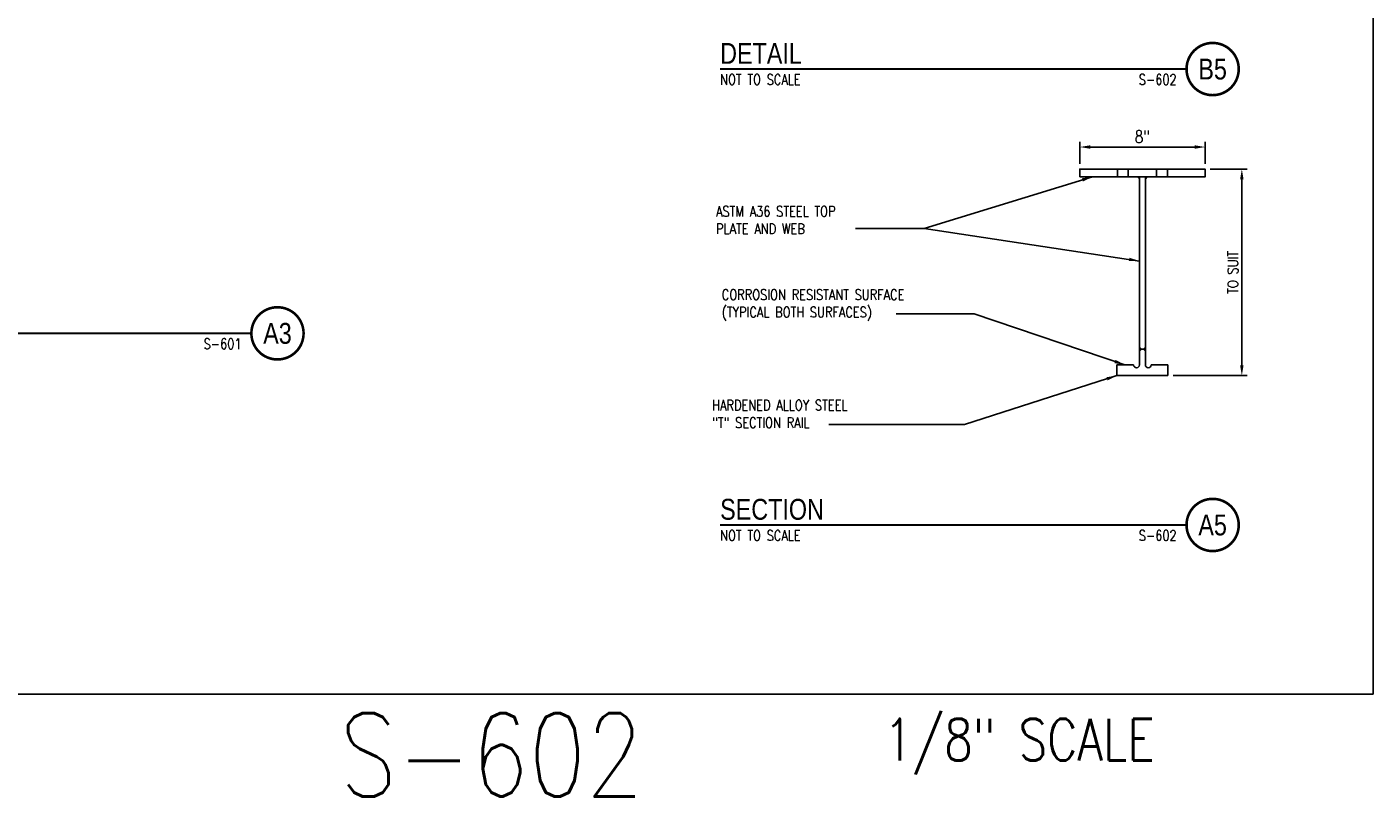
# Model space of a CAD drawing. Header units: inches. Extents: x -9715 to 32893, y -15613 to -1138.
# Tile 262 of 380: x 12784 to 14331, y -13395 to -12509. Entities that reach past the tile are written whole.
import ezdxf
from ezdxf.enums import TextEntityAlignment as Align

# ---------------------------------------------------------------- set-up
doc = ezdxf.new("R2010")
doc.units = ezdxf.units.IN
doc.header["$MEASUREMENT"] = 0
doc.linetypes.add('HIDDEN', pattern=[0.375, 0.25, -0.125])
doc.layers.get('0').update_dxf_attribs({"color": 252})
doc.layers.get('DEFPOINTS').update_dxf_attribs({"color": 11})
for name, color, linetype in [('1', 1, 'Continuous'), ('A-ANNO-TITL', 2, 'Continuous'), ('S-ANNO-DIMS', 2, 'Continuous'), ('S-ANNO-TEXT', 2, 'Continuous')]:
    doc.layers.add(name, color=color, linetype=linetype)
doc.styles.add('125', font='romans.shx', dxfattribs={"width": 0.8, "height": 2})
doc.styles.get("Standard").update_dxf_attribs({"font": 'romans.shx', "width": 0.8})
doc.styles.add('TEXT', font='romans.shx', dxfattribs={"width": 0.8, "height": 16})
doc.styles.add('Title', font='swiss.ttf', dxfattribs={"width": 0.8})
doc.dimstyles.new('_DIM1', dxfattribs={"dimtxt": 12, "dimasz": 12, "dimexe": 6, "dimexo": 6, "dimgap": 0.09375, "dimtad": 1, "dimdec": 4, "dimzin": 3, "dimdsep": 46, "dimlunit": 4, "dimtxsty": 'Standard', "dimcen": 0.09375, "dimclrd": 1, "dimclre": 1, "dimadec": 0, "dimazin": 0, "dimtfac": 1, "dimtdec": 4, "dimtix": 1, "dimtofl": 0, "dimtmove": 2, "dimatfit": 3, "dimfxl": 1, "dimtvp": 0.5, "dimtolj": 1, "dimtzin": 3, "dimarcsym": 0})

# ---------------------------------------------------------------- blocks, each defined once
blk = doc.blocks.new('NAVFAC_Anno_Title_B1')
at = {"const_width": 0.25}
blk.add_lwpolyline([(0, -2.5, -1), (0, 2.5, -1)], format="xyb", close=True, dxfattribs=at)
at = {"color": 0, "linetype": 'ByBlock', "lineweight": -2, "style": 'Title', "width": 0.8}
blk.add_attdef('NUMBER', text='', height=2, dxfattribs=at).set_placement((0, 0), align=Align.MIDDLE_CENTER)
at = {"color": 0, "linetype": 'ByBlock', "lineweight": -2, "style": 'TEXT', "width": 0.8}
blk.add_attdef('CUT_FROM', text='', height=1, dxfattribs=at).set_placement((-3.44, -0.5), align=Align.TOP_RIGHT)
blk = doc.blocks.new('NAVFAC_Anno_Title_T1')
at = {"color": 0, "linetype": 'ByBlock', "lineweight": -2, "style": 'Title'}
blk.add_attdef('TITLE', (0, 0.5), '', height=2, dxfattribs=at)
at = {"color": 0, "linetype": 'ByBlock', "lineweight": -2, "style": 'TEXT', "width": 0.8}
blk.add_attdef('SCALE', text='', height=1, dxfattribs=at).set_placement((0, -0.5), align=Align.TOP_LEFT)

msp = doc.modelspace()

# ---------------------------------------------------------------- linework, layer by layer
msp.add_solid([(14016.2464, -12681.36447), (14016.25303, -12681.42411), (14016.42861, -12681.37438)])
at = {"layer": '1', "color": 2, "linetype": 'HIDDEN'}
for p, q in [((14037.53585, -12672.37438), (14037.53585, -12681.37438)), ((14049.91085, -12672.37438), (14049.91085, -12681.37438)), ((14082.57488, -12672.37438), (14082.57488, -12681.37438)), ((14094.94988, -12672.37438), (14094.94988, -12681.37438))]:
    msp.add_line(p, q, dxfattribs=at)
at = {"layer": '1', "color": 2, "linetype": 'Continuous'}
for p, q in [((14060.63738, -12681.37438), (14062.88738, -12681.37438)), ((14062.88738, -12683.62438), (14060.63738, -12681.37438)), ((14062.88738, -12681.37438), (14062.88738, -12897.37438)), ((14062.88738, -12681.37438), (14062.88738, -12683.62438)), ((14069.63738, -12897.37438), (14069.63738, -12681.37438)), ((14069.63738, -12683.62438), (14071.88738, -12681.37438)), ((14069.63738, -12681.37438), (14069.63738, -12683.62438)), ((14071.88738, -12681.37438), (14069.63738, -12681.37438)), ((14062.88738, -12877.12438), (14065.13738, -12879.37438)), ((14062.88738, -12879.37438), (14062.88738, -12877.12438)), ((14069.63738, -12879.37438), (14062.88738, -12879.37438)), ((14065.13738, -12879.37438), (14062.88738, -12879.37438)), ((14065.13738, -12879.37438), (14062.88738, -12879.37438)), ((14062.88738, -12879.37438), (14062.88738, -12881.62438)), ((14062.88738, -12881.62438), (14065.13738, -12879.37438)), ((14069.63738, -12877.12438), (14067.38738, -12879.37438)), ((14067.38738, -12879.37438), (14069.63738, -12879.37438)), ((14069.63738, -12881.62438), (14067.38738, -12879.37438)), ((14067.38738, -12879.37438), (14069.63738, -12879.37438)), ((14069.63738, -12879.37438), (14069.63738, -12877.12438)), ((14069.63738, -12879.37438), (14069.63738, -12881.62438)), ((14056.13738, -12897.37438), (14037.01238, -12897.37438)), ((14037.01238, -12897.37438), (14037.01238, -12909.74938)), ((14095.51238, -12897.37438), (14076.38738, -12897.37438)), ((14095.51238, -12909.74938), (14095.51238, -12897.37438)), ((14037.01238, -12909.74938), (14095.51238, -12909.74938))]:
    msp.add_line(p, q, dxfattribs=at)
msp.add_lwpolyline([(13994.26238, -12681.37438), (14138.26238, -12681.37438), (14138.26238, -12672.37438), (13994.26238, -12672.37438)], close=True, dxfattribs=at)
for centre in [(14059.51238, -12897.37438), (14073.01238, -12897.37438)]:
    msp.add_arc(centre, 3.375, 180, 0, dxfattribs=at)
for points in [[(14060.63738, -12681.37438), (14062.88738, -12683.62438), (14060.63738, -12681.37438), (14062.88738, -12681.37438)], [(14071.88738, -12681.37438), (14069.63738, -12683.62438), (14071.88738, -12681.37438), (14069.63738, -12681.37438)], [(14065.13738, -12879.37438), (14062.88738, -12877.12438), (14065.13738, -12879.37438), (14062.88738, -12879.37438)], [(14065.13738, -12879.37438), (14062.88738, -12881.62438), (14065.13738, -12879.37438), (14062.88738, -12879.37438)], [(14067.38738, -12879.37438), (14069.63738, -12877.12438), (14067.38738, -12879.37438), (14069.63738, -12879.37438)], [(14067.38738, -12879.37438), (14069.63738, -12881.62438), (14067.38738, -12879.37438), (14069.63738, -12879.37438)]]:
    msp.add_solid(points, dxfattribs=at)
at = {"layer": 'A-ANNO-TITL', "const_width": 2.4}
for points in [[(13580.91434, -12557.52424), (14116.96862, -12557.52424)], [(11512.84292, -12861.18425), (13042.10118, -12861.18425)], [(13580.91434, -13081.3175), (14116.96862, -13081.3175)]]:
    msp.add_lwpolyline(points, dxfattribs=at)
at = {"layer": 'DEFPOINTS'}
msp.add_lwpolyline([(11451.37958, -13275.60105), (14331.37958, -13275.60105), (14331.37958, -11307.60105), (11451.37958, -11307.60105)], close=True, dxfattribs=at)
at = {"layer": 'DEFPOINTS', "color": 0, "linetype": 'ByBlock'}
for p in [(13994.26238, -12672.37438), (14138.26238, -12672.37438), (14138.26238, -12672.37438), (14095.51238, -12909.74938)]:
    msp.add_point(p, dxfattribs=at)
at = {"layer": 'S-ANNO-TEXT', "color": 2}
for p, q in [((13994.26238, -12666.37438), (13994.26238, -12641.12234)), ((14138.26238, -12666.37438), (14138.26238, -12641.12234)), ((14006.26238, -12647.12234), (14126.26238, -12647.12234)), ((14144.26238, -12672.37438), (14186.55097, -12672.37438)), ((14180.55097, -12684.37438), (14180.55097, -12897.74938)), ((14101.51238, -12909.74938), (14186.55097, -12909.74938))]:
    msp.add_line(p, q, dxfattribs=at)
for points in [[(14006.26238, -12645.12234), (14006.26238, -12649.12234), (13994.26238, -12647.12234)], [(14126.26238, -12645.12234), (14126.26238, -12649.12234), (14138.26238, -12647.12234)], [(14178.55097, -12684.37438), (14182.55097, -12684.37438), (14180.55097, -12672.37438)], [(14178.55097, -12897.74938), (14182.55097, -12897.74938), (14180.55097, -12909.74938)]]:
    msp.add_solid(points, dxfattribs=at)

# ---------------------------------------------------------------- block references
at = {"layer": 'A-ANNO-TITL'}
ref = msp.add_blockref('NAVFAC_Anno_Title_T1', (13580.91434, -12557.52424), dxfattribs=dict(at, xscale=12, yscale=12, zscale=12))
ref.add_attrib('TITLE', 'DETAIL', (13580.91434, -12551.52424), dxfattribs={"layer": '0', "color": 0, "linetype": 'ByBlock', "lineweight": -2, "height": 24, "style": 'Title', "width": 0.8})
ref.add_attrib('SCALE', 'NOT TO SCALE', dxfattribs={"layer": '0', "color": 0, "linetype": 'ByBlock', "lineweight": -2, "height": 12, "style": 'TEXT', "width": 0.8}).set_placement((13580.91434, -12563.52424), align=Align.TOP_LEFT)
at = {"layer": 'A-ANNO-TITL', "xscale": 12, "yscale": 12, "zscale": 12}
for p, values in [((14146.96862, -12557.52424), {'NUMBER': 'B5', 'CUT_FROM': 'S-602'}), ((13072.10118, -12861.18425), {'NUMBER': 'A3', 'CUT_FROM': 'S-601'}), ((14146.96862, -13081.3175), {'NUMBER': 'A5', 'CUT_FROM': 'S-602'})]:
    msp.add_blockref('NAVFAC_Anno_Title_B1', p, dxfattribs=at).add_auto_attribs(values)
at = {"layer": 'A-ANNO-TITL'}
ref = msp.add_blockref('NAVFAC_Anno_Title_T1', (13580.91434, -13081.3175), dxfattribs=dict(at, xscale=12, yscale=12, zscale=12))
ref.add_attrib('TITLE', 'SECTION', (13580.91434, -13075.3175), dxfattribs={"layer": '0', "color": 0, "linetype": 'ByBlock', "lineweight": -2, "height": 24, "style": 'Title', "width": 0.8})
ref.add_attrib('SCALE', 'NOT TO SCALE', dxfattribs={"layer": '0', "color": 0, "linetype": 'ByBlock', "lineweight": -2, "height": 12, "style": 'TEXT', "width": 0.8}).set_placement((13580.91434, -13087.3175), align=Align.TOP_LEFT)

# ---------------------------------------------------------------- texts
at = {"width": 528, "attachment_point": 1}
for s, insert, char_height in [('S-602', (13143.64475, -13297.367), 96), ('1/8" SCALE', (13769.25383, -13303.88618), 48)]:
    msp.add_mtext(s, dxfattribs=dict(at, insert=insert, char_height=char_height))
at = {"layer": 'S-ANNO-TEXT', "color": 2, "style": '125', "width": 0.8}
msp.add_text('8"', height=14, dxfattribs=at).set_placement((14066.26238, -12635.12234), align=Align.MIDDLE_CENTER)
msp.add_text('TO SUIT', height=12, rotation=90, dxfattribs=at).set_placement((14170.26525, -12791.06188), align=Align.MIDDLE_CENTER)
at = {"layer": 'S-ANNO-TEXT', "color": 2, "char_height": 12, "attachment_point": 1, "style": '125'}
for s, insert, width in [('ASTM A36 STEEL TOP PLATE AND WEB', (13576.152, -12715.00637), 157.7142857), ('CORROSION RESISTANT SURFACE (TYPICAL BOTH SURFACES)', (13582.82292, -12810.76451), 263.9408654), ('HARDENED ALLOY STEEL "T" SECTION RAIL', (13571.74453, -12937.73806), 187.0969919)]:
    msp.add_mtext(s, dxfattribs=dict(at, insert=insert, width=width))

# ---------------------------------------------------------------- leaders
at = {"layer": 'S-ANNO-DIMS'}
for points in [[(14008.69337, -12681.37438), (13815.51499, -12740.69941), (13736.51924, -12740.69941)], [(14062.88738, -12778.05412), (13815.51499, -12740.69941), (13736.51924, -12740.69941)], [(14046.12769, -12897.37438), (13872.83017, -12838.89001), (13783.21565, -12838.89001)], [(14037.01238, -12909.74938), (13861.6283, -12965.89878), (13705.66697, -12965.89878)]]:
    msp.add_leader(points, dimstyle='_DIM1', override={"dimgap": 0.09375, "dimtad": 0}, dxfattribs=at)

doc.saveas('drawing.dxf')
